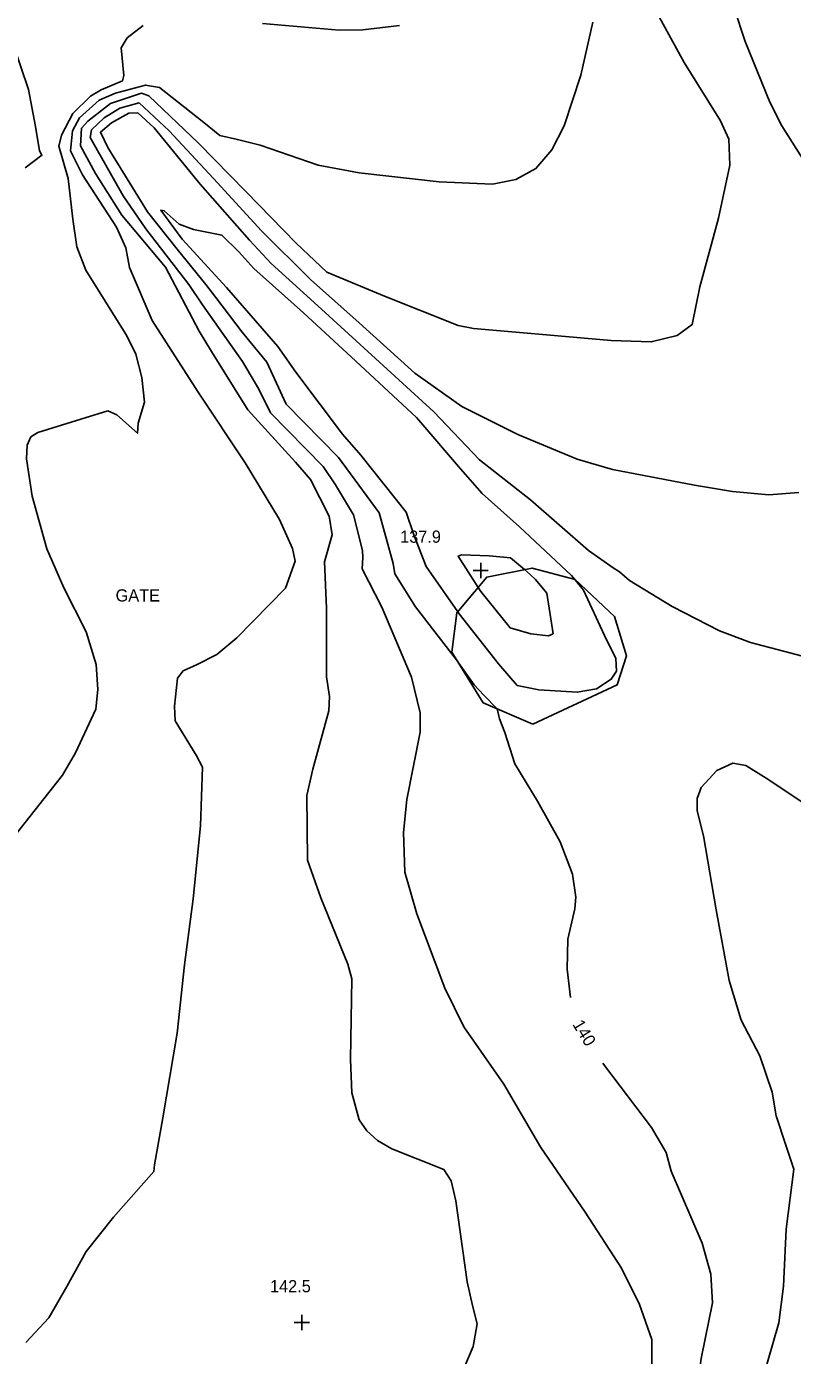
# Model space of a CAD drawing. Extents: x 1475150 to 2003689, y 770235 to 1112803.
# Drawn here: x 2000704.8 to 2000830.5, y 773169.6 to 773387.6 of the extents above; entities that cross this region are included whole.
import ezdxf

# ---------------------------------------------------------------- set-up
doc = ezdxf.new("R2010")
doc.units = 0
for name, color, linetype in [('RD_DTM_Major1', 7, 'Continuous'), ('RD_DTM_Major1_Lbl', 7, 'Continuous'), ('RD_DTM_Major2', 7, 'Continuous'), ('RD_DTM_Minor1', 7, 'Continuous'), ('RD_DTM_Minor2', 7, 'Continuous'), ('RD_DTM_Obscure', 7, 'Continuous'), ('RD_DTM_Spot_Elev', 7, 'Continuous'), ('RD_TX_Misc1', 7, 'Continuous')]:
    doc.layers.add(name, color=color, linetype=linetype)

msp = doc.modelspace()

# ---------------------------------------------------------------- linework, layer by layer
at = {"layer": 'RD_DTM_Major1'}
for points in [[(2000704.61, 773364.46), (2000707.35, 773366.5), (2000706.95, 773367.21), (2000706.31, 773371.2), (2000705.14, 773377.31), (2000702.59, 773384.88)], [(2000775.69, 773283.23), (2000775.51, 773283.48), (2000768.66, 773292.39), (2000765.22, 773297.83), (2000764.96, 773299.53), (2000762.66, 773307.86), (2000755.99, 773316.91), (2000747.4, 773325.64), (2000744.23, 773332.56), (2000740.19, 773337.46), (2000735.88, 773343.17), (2000734.24, 773345.31), (2000729.54, 773351.09), (2000724.7, 773357.22), (2000718.16, 773367.75), (2000716.96, 773370.28), (2000718.79, 773371.8), (2000721.61, 773373.38), (2000723.08, 773373.46), (2000725.74, 773370.97), (2000733.29, 773361.73), (2000741.41, 773352.57), (2000744.98, 773348.74), (2000753.23, 773341.23), (2000762.09, 773333.16), (2000771.62, 773324.39), (2000779.13, 773316.51), (2000787.48, 773309.95), (2000797.02, 773301.67), (2000801.04, 773298.8), (2000802.07, 773298.18), (2000803.72, 773296.76), (2000810.73, 773292.45), (2000818.51, 773288.5), (2000823.61, 773286.56), (2000835.44, 773283.45)], [(2000794.04, 773228.34), (2000793.52, 773232.99), (2000793.6, 773237.92), (2000794.77, 773242.85), (2000794.93, 773244.81), (2000794.38, 773248.56), (2000792.35, 773253.88), (2000788.67, 773260.52), (2000784.94, 773266.66), (2000783.31, 773271.82), (2000782.44, 773274.04), (2000782.01, 773275.69)], [(2000749.92, 773087.08), (2000759.67, 773095.17), (2000764.93, 773098.03), (2000769.84, 773101.66), (2000775.26, 773108.36), (2000782.53, 773117.99), (2000784.84, 773121.38), (2000790.81, 773128.31), (2000797.26, 773134.85), (2000802.83, 773140.25), (2000807.05, 773142.59), (2000808.14, 773144.18), (2000810.86, 773152.3), (2000814.02, 773158.18), (2000815.49, 773169.08), (2000817.33, 773178.24), (2000817.09, 773182.95), (2000815.65, 773188.04), (2000810.56, 773199.84), (2000809.76, 773202.89), (2000807.32, 773207), (2000799.61, 773217.16), (2000799.38, 773217.54)]]:
    msp.add_lwpolyline(points, dxfattribs=at)
at = {"layer": 'RD_DTM_Major2'}
msp.add_lwpolyline([(2000782.01, 773275.69), (2000779.84, 773277.9), (2000778.28, 773279.61), (2000775.69, 773283.23)], dxfattribs=at)
at = {"layer": 'RD_DTM_Minor1'}
for points in [[(2000775.77, 773165.63), (2000778.12, 773171.08), (2000778.73, 773174.79), (2000778.01, 773177.8), (2000777.1, 773181.68), (2000775.26, 773194.98), (2000774.49, 773198.24), (2000773.28, 773200.11), (2000764.76, 773203.48), (2000762.42, 773204.86), (2000760.65, 773206.44), (2000759.41, 773208.26), (2000758.18, 773212.69), (2000757.96, 773218.14), (2000758.21, 773231.39), (2000757.52, 773233.77), (2000753.1, 773244.66), (2000750.91, 773250.88), (2000750.79, 773261.44), (2000751.8, 773265.79), (2000754.44, 773275.34), (2000754.51, 773277.68), (2000754.04, 773280.93), (2000754.04, 773292.17), (2000753.72, 773299.81), (2000754.95, 773304.21), (2000754.45, 773307.31), (2000751.4, 773313.33), (2000748.96, 773316.14), (2000741.11, 773324.71), (2000735.19, 773334.28), (2000733.14, 773337.64), (2000727.62, 773348.14), (2000720.46, 773356.67), (2000716.16, 773363.52), (2000713.68, 773368.05), (2000713.87, 773370.95), (2000714.87, 773372.1), (2000718.62, 773374.99), (2000723.68, 773376.67), (2000724.87, 773376.27), (2000733.03, 773368.46), (2000740.8, 773360.55), (2000749.04, 773352.05), (2000754.11, 773347.33), (2000763.56, 773343.39), (2000775.61, 773338.59), (2000778.15, 773338.08), (2000787.59, 773337.24), (2000800.71, 773336.11), (2000807.31, 773335.88), (2000811.55, 773336.94), (2000814.02, 773338.71), (2000815.27, 773344.9), (2000818.33, 773356.19), (2000820.17, 773364.86), (2000820.05, 773369.14), (2000818.67, 773372.15), (2000812.73, 773381.74), (2000807.07, 773392.05)], [(2000836.82, 773358.51), (2000828.75, 773371.32), (2000826.73, 773375.21), (2000822.73, 773385.16), (2000820.9, 773390.64)], [(2000702.38, 773254.19), (2000710.74, 773264.78), (2000712.86, 773268.45), (2000716.18, 773275.61), (2000716.5, 773278.88), (2000716.27, 773282.93), (2000714.63, 773288.29), (2000710.96, 773295.55), (2000708.18, 773301.91), (2000705.75, 773310.56), (2000704.82, 773316.67), (2000704.93, 773318.92), (2000705.56, 773320.3), (2000706.67, 773321.03), (2000713.74, 773323.19), (2000718.17, 773324.55), (2000719.62, 773323.9), (2000723.01, 773320.9), (2000723.17, 773322.52), (2000724.16, 773325.97), (2000723.75, 773330.03), (2000722.74, 773333.86), (2000721.28, 773336.88), (2000714.54, 773347.64), (2000713.1, 773351.46), (2000712.41, 773356.04), (2000711.67, 773362.68), (2000710.15, 773368), (2000710.57, 773369.78), (2000712.42, 773373.33), (2000715.32, 773376.2), (2000717.09, 773377.21), (2000720.58, 773378.73), (2000720.8, 773379.61), (2000720.35, 773384.1), (2000721.32, 773385.74), (2000723.94, 773387.8)], [(2000704.69, 773171.74), (2000708.5, 773175.76), (2000711.42, 773180.93), (2000714.62, 773186.68), (2000719.1, 773192.28), (2000725.72, 773199.79), (2000725.8, 773200.87), (2000727.18, 773208.58), (2000729.54, 773222.47), (2000730.77, 773233.66), (2000732.17, 773244.53), (2000733.38, 773256.51), (2000733.71, 773266.1), (2000732.68, 773268.07), (2000729.19, 773273.72), (2000729.09, 773276.1), (2000729.58, 773280.72), (2000730.52, 773281.89), (2000732.83, 773282.95), (2000736.06, 773284.58), (2000739.33, 773287.32), (2000747.3, 773295.5), (2000748.91, 773299.93), (2000748.47, 773302), (2000746.35, 773306.75), (2000740.72, 773316.04), (2000733.01, 773327.62), (2000725.42, 773339.39), (2000721.72, 773348.1), (2000721.13, 773351.3), (2000719.59, 773354.68), (2000714, 773363.26), (2000712.05, 773367.25), (2000712.37, 773370.48), (2000713.52, 773372.65), (2000716.74, 773375.55), (2000719.4, 773376.67), (2000724.37, 773378), (2000726.62, 773377.6), (2000733.94, 773371.87), (2000736.54, 773369.76), (2000739.43, 773369.06), (2000743.13, 773368.17), (2000752.69, 773364.89), (2000759.4, 773363.6), (2000772.53, 773362.13), (2000781.26, 773361.78), (2000785.1, 773362.51), (2000788.39, 773364.3), (2000791, 773367.37), (2000793.01, 773371.31), (2000795.75, 773379.65), (2000797.73, 773388.35)], [(2000743.52, 773388.12), (2000756.13, 773387.01), (2000760.02, 773387.06), (2000766.02, 773387.77)], [(2000807.4, 773165.95), (2000807.39, 773172.23), (2000805.37, 773177.95), (2000802.42, 773183.92), (2000796.45, 773193.1), (2000789.22, 773203.73), (2000783.15, 773214.13), (2000776.56, 773223.53), (2000773.42, 773229.83), (2000768.83, 773242.04), (2000766.91, 773248.91), (2000766.64, 773255.38), (2000767.2, 773260.81), (2000769.42, 773271.86), (2000769.42, 773275.04), (2000767.96, 773280.86), (2000763.1, 773292.34), (2000759.91, 773298.64), (2000760.01, 773300.53), (2000759.96, 773301.67), (2000758.48, 773307.5), (2000755.5, 773312.44), (2000753.48, 773315.44), (2000744.85, 773324.26), (2000742.94, 773328.1), (2000740.26, 773332.64), (2000733.7, 773341.97), (2000731.45, 773345.3), (2000724.42, 773354.44), (2000720.7, 773359.85), (2000715.26, 773369.4), (2000715.49, 773370.67), (2000717.59, 773372.65), (2000720.15, 773374.21), (2000723.31, 773375.09), (2000728.25, 773370.49), (2000735.49, 773362.67), (2000743.37, 773354.12), (2000751.43, 773346.14), (2000759.4, 773338.98), (2000768.52, 773330.75), (2000776.25, 773325.3), (2000785.43, 773320.71), (2000795.15, 773316.66), (2000800.95, 773314.94), (2000814.42, 773312.38), (2000820.62, 773311.34), (2000826.59, 773310.79), (2000831.54, 773311.18)], [(2000775.56, 773291.62), (2000770.38, 773299.03), (2000768.34, 773304.21), (2000767.11, 773307.97), (2000759.68, 773317.31), (2000756.64, 773320.75), (2000749.02, 773330.92), (2000746.04, 773335.14), (2000737.65, 773344.82), (2000730.35, 773352.73), (2000726.84, 773357.49), (2000727.41, 773357.4), (2000729.87, 773355.21), (2000732.21, 773354.32), (2000736.88, 773353.4), (2000739.65, 773350.65), (2000742.13, 773347.92), (2000750.24, 773340.63), (2000758.87, 773332.74), (2000768.78, 773323.47), (2000769.19, 773323.03), (2000776.01, 773315.06), (2000779.59, 773311.03), (2000785.68, 773305.52), (2000794.24, 773297.55), (2000794.76, 773296.9)], [(2000778.91, 773295.6), (2000775.61, 773300.7), (2000776.18, 773300.93), (2000780.71, 773300.76), (2000784.21, 773300.47), (2000786.5, 773298.53)], [(2000824.42, 773161.64), (2000828.24, 773174.93), (2000828.99, 773180.96), (2000829.44, 773190.32), (2000830.68, 773200.15), (2000829.38, 773204.12), (2000827.81, 773208.91), (2000827.16, 773212.82), (2000825.13, 773218.75), (2000822.08, 773224.59), (2000820.08, 773231.12), (2000817.98, 773242.72), (2000815.9, 773254.86), (2000814.81, 773258.94), (2000814.85, 773260.95), (2000815.52, 773262.78), (2000818.05, 773265.56), (2000820.68, 773266.76), (2000822.84, 773266.41), (2000826.59, 773264.05), (2000837.22, 773256.95)]]:
    msp.add_lwpolyline(points, dxfattribs=at)
at = {"layer": 'RD_DTM_Minor2'}
for points in [[(2000786.5, 773298.53), (2000787.5, 773297.69), (2000788.33, 773296.91), (2000790.19, 773294.63), (2000791.2, 773288), (2000790.46, 773287.68), (2000787.54, 773288.01), (2000784.15, 773288.98), (2000779.35, 773294.92), (2000778.91, 773295.6)], [(2000794.76, 773296.9), (2000796.18, 773295.13), (2000799.66, 773287.69), (2000801.51, 773283.92), (2000801.59, 773281.88), (2000800.75, 773280.53), (2000798.32, 773278.99), (2000795.16, 773278.4), (2000788.87, 773278.81), (2000785.33, 773279.52), (2000782.27, 773283.05), (2000775.8, 773291.27), (2000775.56, 773291.62)]]:
    msp.add_lwpolyline(points, dxfattribs=at)
at = {"layer": 'RD_DTM_Obscure'}
msp.add_lwpolyline([(2000787.86, 773273.14), (2000779.75, 773276.67), (2000774.62, 773284.96), (2000775.4, 773291.43), (2000780.33, 773297.29), (2000787.75, 773298.78), (2000794.82, 773296.88), (2000801.29, 773290.84), (2000803.24, 773284.36), (2000801.71, 773279.6), (2000787.86, 773273.14)], dxfattribs=at)
at = {"layer": 'RD_DTM_Spot_Elev'}
for p, q in [((2000778.08, 773298.37), (2000780.58, 773298.37)), ((2000779.33, 773297.12), (2000779.33, 773299.62)), ((2000750, 773173.75), (2000750, 773176.25)), ((2000748.75, 773175), (2000751.25, 773175))]:
    msp.add_line(p, q, dxfattribs=at)

# ---------------------------------------------------------------- texts
at = {"layer": 'RD_DTM_Major1_Lbl'}
msp.add_text('140', height=2, rotation=301.3645, dxfattribs=at).set_placement((2000794.31, 773223.93))
at = {"layer": 'RD_DTM_Spot_Elev'}
for s, p in [('137.9', (2000766.11, 773302.93)), ('142.5', (2000744.77, 773179.97))]:
    msp.add_text(s, height=2, dxfattribs=at).set_placement(p)
at = {"layer": 'RD_TX_Misc1'}
msp.add_text('GATE', height=2, dxfattribs=at).set_placement((2000719.44, 773293.29))

doc.saveas('drawing.dxf')
